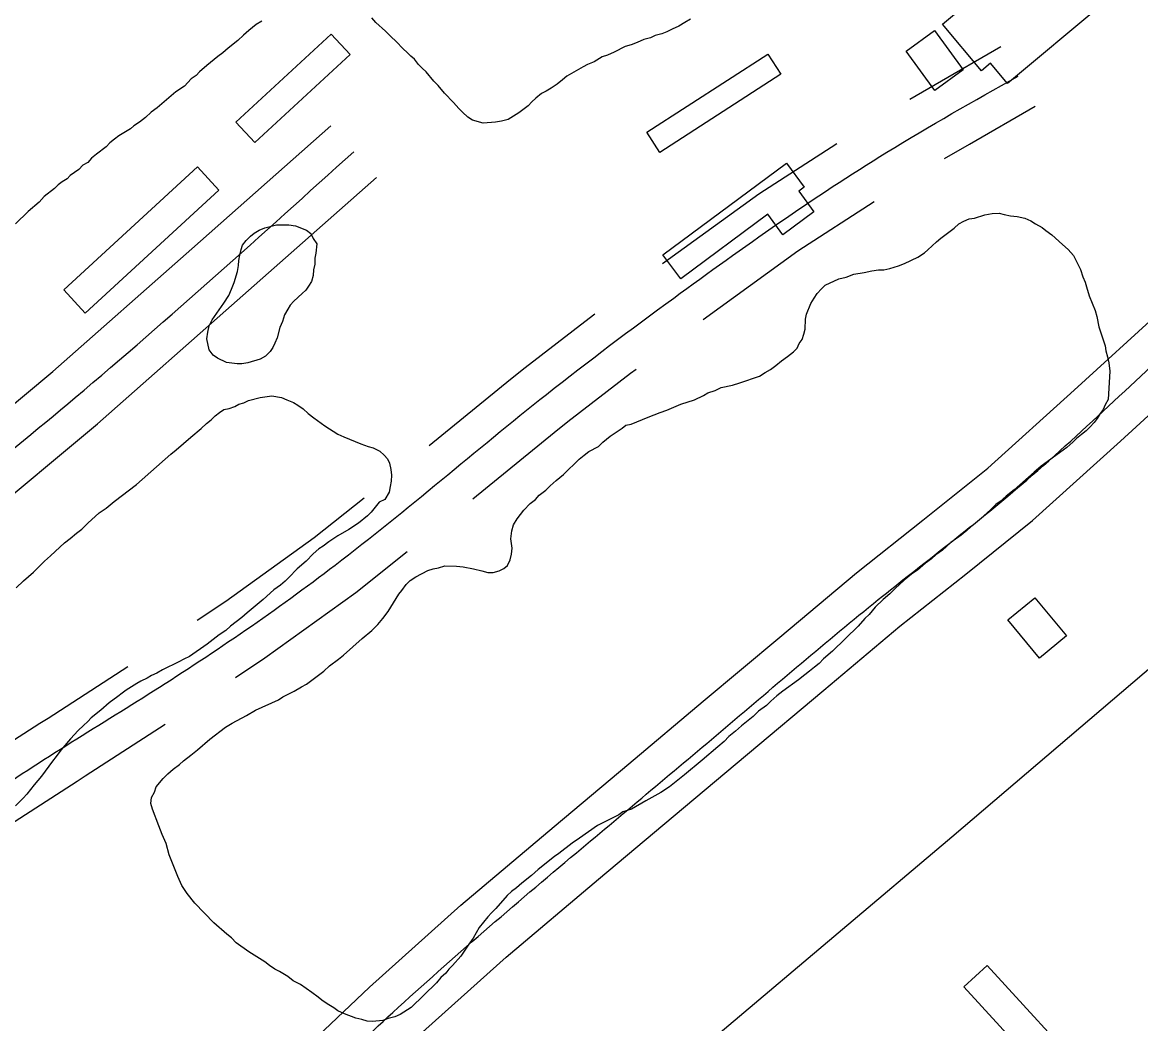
# Model space of a CAD drawing. Extents: x 3887375 to 3925618, y 296674 to 322633.
# Drawn here: x 3897263.2 to 3897750.3, y 306381 to 306816.9 of the extents above; entities that cross this region are included whole.
import ezdxf

# ---------------------------------------------------------------- set-up
doc = ezdxf.new("R2010")
doc.units = 0
for name, color, linetype in [('V-BLDG-OTLN', 7, 'Continuous'), ('V-RIVR-EDGE', 7, 'Continuous'), ('V-ROAD-CNTR', 7, 'Continuous'), ('V-SITE-VEGE', 7, 'Continuous'), ('V-TOPO-SHOR', 7, 'Continuous')]:
    doc.layers.add(name, color=color, linetype=linetype)

msp = doc.modelspace()

# ---------------------------------------------------------------- linework, layer by layer
at = {"layer": 'V-BLDG-OTLN'}
for points in [[(3897663.96, 306816.07), (3897708.98, 306853.67), (3897733.3, 306824.55), (3897692.27, 306790.28), (3897684.88, 306799.12), (3897680.9, 306795.79)], [(3897364.46, 306764.54), (3897356.25, 306773.43), (3897397.76, 306811.75), (3897405.97, 306802.86)], [(3897660.56, 306787.31), (3897648.18, 306804.3), (3897660.53, 306813.29), (3897672.91, 306796.3)], [(3897587.9, 306803.02), (3897593.53, 306794.29), (3897540.85, 306760.32), (3897535.22, 306769.05)], [(3897281.25, 306700.52), (3897339.44, 306754.02), (3897348.79, 306743.86), (3897290.6, 306690.35)], [(3897542.2, 306715.7), (3897596, 306755.6), (3897603.73, 306745.19), (3897601.35, 306743.43), (3897607.99, 306734.49), (3897594.48, 306724.47), (3897587.89, 306733.35), (3897549.96, 306705.22)], [(3897692.47, 306556.77), (3897704.12, 306566.41), (3897717.9, 306549.77), (3897706.24, 306540.12)], [(3897683.4, 306406.37), (3897728.93, 306356.74), (3897718.73, 306347.39), (3897673.21, 306397.02)]]:
    msp.add_lwpolyline(points, close=True, dxfattribs=at)
at = {"layer": 'V-RIVR-EDGE'}
msp.add_spline([(3894498.05, 310522.42), (3894530.03, 310496.11), (3894553.78, 310474.69), (3894579.94, 310451.31), (3894614.83, 310419.17), (3894633.24, 310400.67), (3894662.79, 310372.43), (3894685.08, 310353.44), (3894692.35, 310347.11), (3894709.79, 310328.13), (3894746.59, 310285.3), (3894785.84, 310252.18), (3894809.57, 310225.9), (3894830.41, 310205.45), (3894852.71, 310189.85), (3894866.75, 310171.85), (3894915.18, 310120.25), (3894950.06, 310083.74), (3894971.37, 310062.81), (3894999, 310039.43), (3895025.16, 310017.03), (3895052.79, 309992.68), (3895092.99, 309952.27), (3895110.91, 309932.8), (3895141.44, 309903.1), (3895188.91, 309855.88), (3895222.82, 309821.31), (3895255.75, 309784.32), (3895319.22, 309722.49), (3895350.7, 309688.42), (3895358.44, 309676.26), (3895364.73, 309669.44), (3895374.92, 309663.11), (3895388.97, 309650.44), (3895410.77, 309628.05), (3895448.54, 309583.28), (3895480.52, 309554.06), (3895503.76, 309527.78), (3895533.8, 309499.54), (3895577.4, 309454.75), (3895606.95, 309425.54), (3895653.45, 309378.81), (3895685.92, 309349.1), (3895719.83, 309314.54), (3895749.38, 309285.81), (3895790.55, 309242.49), (3895837.06, 309195.75), (3895863.69, 309164.12), (3895900.02, 309127.61), (3895944.1, 309081.37), (3895955.73, 309070.65), (3895974.63, 309054.58), (3896002.25, 309033.14), (3896032.78, 309003.93), (3896062.81, 308972.29), (3896082.67, 308950.39), (3896119.48, 308911.93), (3896139.34, 308892.46), (3896151.96, 308889.51), (3896163.12, 308883.66), (3896167.95, 308873.93), (3896170.35, 308862.27), (3896184.39, 308844.27), (3896211.03, 308816.04), (3896224.12, 308810.18), (3896236.73, 308802.37), (3896249.8, 308786.8), (3896255.61, 308776.59), (3896270.64, 308766.35), (3896280.32, 308753.22), (3896295.82, 308737.15), (3896375.27, 308661.2), (3896425.17, 308610.08), (3896464.41, 308570.65), (3896519.63, 308515.64), (3896548.69, 308483.03), (3896563.22, 308467.45), (3896597.61, 308430.94), (3896635.89, 308396.37), (3896666.41, 308365.7), (3896681.42, 308349.64), (3896712.43, 308320.42), (3896746.34, 308287.31), (3896777.36, 308260.04), (3896801.58, 308235.7), (3896820.47, 308215.26), (3896842.76, 308195.29), (3896851.46, 308181.19), (3896882.46, 308148.57), (3896918.81, 308116.43), (3896962.9, 308074.56), (3896997.76, 308033.19), (3897029.24, 307998.63), (3897042.32, 307985), (3897083.5, 307945.57), (3897107.23, 307918.31), (3897123.21, 307898.85), (3897130, 307898.83), (3897142.13, 307892.97), (3897145.99, 307882.28), (3897149.85, 307874.01), (3897162.93, 307860.38), (3897188.6, 307833.12), (3897229.29, 307788.83), (3897267.56, 307752.31), (3897300.5, 307715.81), (3897334.4, 307680.27), (3897361.53, 307651.07), (3897384.78, 307628.19), (3897411.42, 307598.98), (3897445.81, 307563.45), (3897494.26, 307516.71), (3897543.17, 307462.68), (3897584.83, 307418.38), (3897609.05, 307394.04), (3897646.83, 307355.58), (3897678.81, 307323.94), (3897715.15, 307290.34), (3897751.96, 307253.34), (3897766.97, 307236.31), (3897837.68, 307158.43), (3897886.6, 307104.4), (3897936, 307048.43), (3897965.54, 307015.34), (3898010.59, 306970.06), (3898027.54, 306949.14), (3898044.99, 306935.98), (3898063.87, 306914.08), (3898089.05, 306882.46), (3898117.14, 306854.7), (3898160.23, 306801.18), (3898195.59, 306763.7), (3898235.79, 306719.89), (3898261.46, 306693.6), (3898297.3, 306650.78), (3898332.65, 306612.33), (3898369.94, 306568.04), (3898397.54, 306534.95), (3898422.23, 306505.75), (3898462.9, 306455.14), (3898495.34, 306417.18), (3898521.97, 306382.15), (3898601.37, 306284.34), (3898652.22, 306228.37), (3898693.37, 306177.28), (3898729.68, 306130.57), (3898777.13, 306074.12), (3898825.55, 306014.26), (3898848.79, 305986.04), (3898903.98, 305917.43), (3898957.25, 305854.65), (3898984.35, 305818.16), (3899049.73, 305744.67), (3899107.84, 305679.45), (3899129.14, 305651.72), (3899142.69, 305630.31), (3899156.24, 305611.83), (3899175.12, 305587.98), (3899224.03, 305529.59), (3899255.99, 305493.57), (3899288.9, 305449.3), (3899312.61, 305415.24), (3899375.55, 305336.9), (3899410.9, 305296.02), (3899442.85, 305252.24), (3899470.43, 305211.86), (3899531.42, 305133.52), (3899579.35, 305071.24), (3899616.14, 305025.99), (3899647.13, 304986.09), (3899690.7, 304931.1), (3899729.41, 304876.62), (3899753.62, 304846.93), (3899770.56, 304821.64), (3899817.5, 304755.48), (3899845.56, 304713.16), (3899868.3, 304677.16), (3899889.6, 304650.4), (3899911.39, 304623.64), (3899955.44, 304569.14), (3899987.39, 304526.81), (3900012.56, 304494.21), (3900025.63, 304476.21), (3900037.24, 304456.75), (3900061.94, 304431.93), (3900070.67, 304424.13), (3900074.53, 304414.41), (3900074.99, 304404.21), (3900073.03, 304397.9), (3900071.55, 304388.68), (3900071.54, 304383.82), (3900075.9, 304378.96), (3900087.05, 304374.07), (3900096.26, 304367.74), (3900108.39, 304362.37), (3900117.11, 304353.6), (3900140.84, 304326.35), (3900165.54, 304299.09), (3900226.07, 304227.55), (3900277.87, 304164.29), (3900319.98, 304105.91), (3900352.41, 304062.61), (3900384.36, 304023.2), (3900411.47, 303988.16), (3900438.1, 303954.1), (3900462.8, 303926.85), (3900556.24, 303812.49), (3900597.89, 303762.85), (3900633.71, 303716.63), (3900652.59, 303691.33), (3900701.96, 303626.62), (3900774.57, 303530.77), (3900849.12, 303437.34), (3900903.35, 303371.16), (3900928.05, 303343.42), (3900948.87, 303317.63), (3901001.17, 303258.26), (3901038.95, 303216.88), (3901074.78, 303173.09), (3901092.2, 303147.31), (3901171.6, 303050.47), (3901205, 303008.62), (3901238.41, 302968.23), (3901274.74, 302927.83), (3901303.3, 302893.77), (3901343.98, 302847.53), (3901366.73, 302816.4), (3901404.5, 302770.17), (3901454.38, 302715.17), (3901507.18, 302659.19), (3901551.73, 302608.09), (3901584.66, 302570.61), (3901650.02, 302491.29), (3901680.99, 302443.62), (3901717.76, 302388.17), (3901785.52, 302298.16), (3901789.55, 302293.3)], degree=3, dxfattribs=at)
at = {"layer": 'V-ROAD-CNTR'}
for points in [[(3897211.59, 306206.62), (3897264.45, 306254.47), (3897305.94, 306293.35), (3897347.08, 306332.83), (3897380.64, 306364.85), (3897414.41, 306396.95), (3897454.21, 306432.56), (3897494.87, 306466.89), (3897527.32, 306494.13), (3897559.78, 306521.36), (3897593.05, 306549.24), (3897626.49, 306577.23), (3897655.37, 306600.17), (3897683.64, 306622.88), (3897721.29, 306656.82), (3897759.22, 306691.36), (3897802.19, 306728.69), (3897844.96, 306765.95), (3897891.31, 306806.62)], [(3897649.79, 306783.54), (3897660.75, 306789.88), (3897689.34, 306806.44)], [(3897231.92, 306184.56), (3897284.77, 306232.4), (3897326.59, 306271.58), (3897367.82, 306311.15), (3897401.33, 306343.12), (3897434.75, 306374.89), (3897473.89, 306409.91), (3897514.19, 306443.94), (3897546.61, 306471.16), (3897579.05, 306498.37), (3897612.32, 306526.24), (3897645.45, 306553.98), (3897674.09, 306576.73), (3897703.1, 306600.02), (3897741.44, 306634.59), (3897779.16, 306668.94), (3897821.88, 306706.06), (3897864.7, 306743.37), (3897911.1, 306784.07)], [(3897664.83, 306757.58), (3897675.78, 306763.92), (3897704.38, 306780.48)], [(3897012.12, 306421.18), (3897042.12, 306453.76), (3897072.38, 306486.61), (3897121.38, 306534.71), (3897173.15, 306579.76), (3897225.17, 306622.3), (3897276.46, 306664.97), (3897336.95, 306718.34), (3897397.6, 306771.85)], [(3897542.04, 306711.88), (3897583.99, 306742.28), (3897617.95, 306764.18)], [(3897034.19, 306400.86), (3897064.19, 306433.43), (3897093.94, 306465.73), (3897141.76, 306512.67), (3897192.5, 306556.83), (3897244.26, 306599.16), (3897295.98, 306642.18), (3897356.8, 306695.84), (3897417.45, 306749.35)], [(3897559.65, 306687.58), (3897600.94, 306717.51), (3897634.21, 306738.97)], [(3897475.88, 306661.6), (3897482.17, 306666.72), (3897510, 306688.06), (3897512.53, 306689.95)], [(3897494.82, 306638.34), (3897500.77, 306643.18), (3897528.1, 306664.13), (3897530.47, 306665.9)], [(3897440.44, 306632.75), (3897475.88, 306661.6)], [(3897459.38, 306609.49), (3897494.82, 306638.34)], [(3897339.38, 306556.67), (3897351.77, 306564.98), (3897390.35, 306592.59), (3897412.02, 306609.94)], [(3897356.08, 306531.75), (3897368.86, 306540.31), (3897408.47, 306568.67), (3897430.77, 306586.53)], [(3897270.82, 306511.77), (3897274.37, 306514.05), (3897309.19, 306536.52)], [(3897231.96, 306486.62), (3897236.2, 306489.58), (3897270.82, 306511.77)], [(3897287.01, 306486.52), (3897290.6, 306488.82), (3897325.45, 306511.31)], [(3897249.13, 306462.02), (3897252.89, 306464.64), (3897287.01, 306486.52)]]:
    msp.add_lwpolyline(points, dxfattribs=at)
for points in [[(3896823.87, 306627.19), (3896878.89, 306676.96), (3896954.18, 306744.12), (3897027.55, 306820.66), (3897102.07, 306909.67), (3897169.34, 306980.9), (3897265.46, 307080.78), (3897341.31, 307149.32), (3897394.64, 307195.83), (3897428.95, 307233.86), (3897458.52, 307269)], [(3897060.36, 306370.66), (3897089.45, 306396.59), (3897111.19, 306408.42), (3897146.93, 306419.39), (3897182.57, 306434.4), (3897244.55, 306477.11), (3897320.37, 306525.88), (3897399.41, 306580.63), (3897491.47, 306654.95), (3897546.91, 306696.88), (3897639.67, 306760.34), (3897696.86, 306793.46)], [(3897221.75, 306195.59), (3897274.61, 306243.43), (3897357.45, 306321.99), (3897424.58, 306385.92), (3897504.53, 306455.41), (3897569.41, 306509.86), (3897635.97, 306565.6), (3897693.37, 306611.45), (3897769.19, 306680.15), (3897854.83, 306754.66), (3897901.21, 306795.35)], [(3897023.15, 306411.02), (3897083.16, 306476.17), (3897182.82, 306568.3), (3897286.22, 306653.58), (3897407.53, 306760.6)], [(3897635.21, 305892.34), (3897654.68, 305918.03), (3897685.54, 305947.72), (3897748.65, 305996.31), (3897867.67, 306087.97), (3897969.13, 306170.21), (3898053.81, 306247.69), (3898126.18, 306314.19), (3898196.75, 306376.96), (3898248.2, 306422.82)]]:
    msp.add_spline(points, degree=3, dxfattribs=at)
at = {"layer": 'V-SITE-VEGE'}
for points in [[(3897367.43, 306817.49), (3897365.05, 306815.96), (3897361.88, 306813.38), (3897359.49, 306811.32), (3897357.1, 306808.99), (3897352.87, 306805.65), (3897350.48, 306803.59), (3897348.37, 306802.04), (3897343.6, 306798.18), (3897340.42, 306795.35), (3897338.83, 306793.8), (3897336.71, 306792.25), (3897333.79, 306789.15), (3897330.09, 306786.59), (3897321.88, 306779.63), (3897319.23, 306777.83), (3897316.84, 306775.51), (3897314.2, 306773.45), (3897311.82, 306771.91), (3897310.23, 306770.62), (3897305.21, 306767.55), (3897303.36, 306766.01), (3897301.24, 306764.46), (3897299.65, 306762.65), (3897295.42, 306759.57), (3897293.29, 306757.76), (3897291.7, 306755.95), (3897289.59, 306754.67), (3897287.73, 306752.86), (3897284.03, 306750.3), (3897282.7, 306748.74), (3897280.59, 306747.46), (3897278.74, 306746.18), (3897277.15, 306744.63), (3897272.64, 306741.03), (3897270.52, 306738.7), (3897265.75, 306734.57), (3897260.18, 306729.15)], [(3897454.87, 306777.8), (3897453.32, 306779.4), (3897451, 306782.04), (3897447.12, 306786.03), (3897444.29, 306789.47), (3897442.48, 306791.33), (3897439.13, 306795.3), (3897437.32, 306796.9), (3897435.77, 306798.49), (3897433.97, 306800.87), (3897432.42, 306802.2), (3897430.87, 306803.79), (3897429.06, 306805.39), (3897425.96, 306808.57), (3897423.63, 306810.7), (3897421.31, 306813.09), (3897417.17, 306816.81), (3897415.37, 306818.93)], [(3897554.14, 306818.34), (3897551.76, 306816.8), (3897549.12, 306815.26), (3897546.22, 306813.99), (3897543.85, 306812.72), (3897541.74, 306811.96), (3897538.85, 306811.21), (3897536.74, 306810.2), (3897533.85, 306809.45), (3897530.96, 306808.18), (3897528.32, 306807.17), (3897525.69, 306806.42), (3897520.95, 306803.87), (3897518.05, 306802.6), (3897515.68, 306801.84), (3897512.25, 306799.79), (3897509.35, 306798.53), (3897507.5, 306797.5), (3897500.38, 306793.41), (3897498.52, 306791.87), (3897496.15, 306790.07), (3897493.5, 306788.27), (3897491.39, 306786.99), (3897489.28, 306785.97), (3897486.9, 306783.91), (3897485.04, 306782.36), (3897483.45, 306780.55), (3897479.47, 306777.47), (3897474.72, 306774.65), (3897471.83, 306773.9), (3897469.21, 306773.42), (3897463.96, 306772.96), (3897459.27, 306774.34), (3897457.2, 306775.68), (3897454.87, 306777.8)], [(3897653.16, 306714.75), (3897656.06, 306716.54), (3897657.64, 306717.82), (3897661.35, 306721.43), (3897663.2, 306722.97), (3897669, 306727.33), (3897671.11, 306729.13), (3897673.22, 306730.4), (3897675.58, 306731.41), (3897677.94, 306731.64), (3897682.4, 306733.15), (3897685.54, 306733.63), (3897688.67, 306733.85), (3897690.75, 306733.29), (3897693.62, 306732.73), (3897696.49, 306732.43), (3897699.87, 306731.6), (3897702.46, 306730.52), (3897704.54, 306729.19), (3897707.39, 306727.59), (3897708.94, 306726.26), (3897711.52, 306724.39), (3897716.16, 306720.15), (3897718.74, 306718.03), (3897721.06, 306715.39), (3897724.11, 306709.34), (3897725.11, 306706.19), (3897726.12, 306703.83), (3897726.61, 306701.73), (3897727.86, 306697.8), (3897730.39, 306691.5), (3897731.14, 306688.88), (3897732.12, 306684.42), (3897734.88, 306676.03), (3897735.11, 306673.94), (3897735.86, 306671.32), (3897736.34, 306668.7), (3897736.81, 306665.04), (3897736.12, 306652.78), (3897734.79, 306650.45), (3897733.98, 306648.37), (3897732.64, 306646.56), (3897731.31, 306644.49), (3897729.98, 306642.68), (3897728.12, 306640.61), (3897726.54, 306639.07), (3897724.43, 306637.53), (3897722.31, 306635.73), (3897720.73, 306634.19), (3897718.08, 306631.88), (3897707, 306623.67), (3897703.83, 306621.1), (3897695.12, 306613.39), (3897691.68, 306610.57), (3897689.04, 306608.25), (3897687.19, 306606.97), (3897684.81, 306604.66), (3897679, 306599.51), (3897676.09, 306597.2), (3897674.51, 306595.66), (3897672.13, 306593.6), (3897667.65, 306590.53), (3897663.94, 306587.19), (3897661.04, 306585.14), (3897659.19, 306583.34), (3897656.56, 306581.54), (3897653.12, 306578.46), (3897650.48, 306576.67), (3897647.32, 306574.1), (3897643.35, 306570.5), (3897640.97, 306568.18), (3897638.06, 306565.61), (3897634.62, 306562.26), (3897631.97, 306559.16), (3897630.12, 306557.36)], [(3897351.66, 306510.01), (3897354.55, 306511.8), (3897360.87, 306515.1), (3897364.81, 306517.4), (3897374.8, 306521.96), (3897376.64, 306523.24), (3897381.64, 306525.79), (3897384.8, 306527.57), (3897386.9, 306528.85), (3897394.55, 306534.49), (3897396.93, 306536.8), (3897400.89, 306539.62), (3897403, 306541.42), (3897411.19, 306548.62), (3897415.42, 306552.22), (3897418.07, 306554.79), (3897420.19, 306557.37), (3897422.58, 306560.47), (3897427.13, 306567.98), (3897428.45, 306569.53), (3897430.32, 306572.12), (3897432.17, 306573.92), (3897434.54, 306575.45), (3897439.8, 306578.25), (3897442.16, 306579), (3897444.52, 306579.49), (3897447.14, 306580.24), (3897452.36, 306580.17), (3897455.23, 306579.87), (3897459.65, 306579.03), (3897463.3, 306578.19), (3897465.9, 306577.37), (3897468.25, 306577.34), (3897470.87, 306578.09), (3897472.97, 306579.1), (3897474.56, 306580.39), (3897475.64, 306582.98), (3897476.19, 306585.32), (3897476.49, 306587.93), (3897476.02, 306592.11), (3897476.33, 306595.51), (3897477.15, 306598.11), (3897478.75, 306600.7), (3897481.68, 306604.57), (3897484.33, 306607.41), (3897486.7, 306609.2), (3897488.29, 306611.01), (3897491.2, 306613.32), (3897493.05, 306615.12), (3897495.69, 306617.43), (3897498.86, 306620), (3897505.74, 306626.7), (3897507.85, 306628.49), (3897509.96, 306630.03), (3897514.17, 306632.32), (3897516.02, 306634.13), (3897519.19, 306636.69), (3897524.46, 306640.28), (3897526.05, 306641.56), (3897528.4, 306642.05), (3897535.76, 306645.08), (3897541.01, 306647.1), (3897543.89, 306648.1), (3897549.93, 306650.63), (3897555.97, 306652.64), (3897559.91, 306654.41), (3897561.75, 306655.69), (3897564.9, 306656.69), (3897567.53, 306657.96), (3897572.5, 306658.94), (3897575.65, 306659.94), (3897584.31, 306662.95), (3897586.68, 306664.49), (3897589.04, 306665.76), (3897591.42, 306667.56), (3897593.8, 306669.61), (3897596.43, 306671.4), (3897599.07, 306673.46), (3897600.66, 306675), (3897601.47, 306677.08), (3897602.8, 306678.89), (3897603.62, 306681.23), (3897604.17, 306683.31), (3897604.23, 306687.74), (3897604.78, 306689.83), (3897606.67, 306694.5), (3897608.01, 306696.83), (3897609.34, 306698.9), (3897611.2, 306700.97), (3897612.79, 306702.51), (3897618.83, 306705.3), (3897621.97, 306706.04), (3897625.39, 306707.3), (3897629.83, 306708.02), (3897633.24, 306708.76), (3897636.12, 306709.24), (3897638.46, 306709.21), (3897641.08, 306709.69), (3897644.75, 306710.95), (3897647.38, 306711.96), (3897653.16, 306714.75)], [(3897260.49, 306570.71), (3897263.67, 306573.81), (3897268.08, 306577.59), (3897270.73, 306580.16), (3897272.85, 306582.4), (3897275.5, 306584.63), (3897281.51, 306590.31), (3897283.98, 306592.19), (3897286.8, 306594.59), (3897289.09, 306596.31), (3897291.74, 306598.89), (3897296.69, 306603.35), (3897299.68, 306605.41), (3897303.21, 306608.32), (3897312.9, 306615.69), (3897327.9, 306628.91), (3897330.2, 306630.8), (3897336.55, 306636.29), (3897341.14, 306640.07), (3897343.44, 306642.3), (3897345.38, 306643.84), (3897347.14, 306645.56), (3897349.08, 306647.1), (3897351.02, 306648.3), (3897353.29, 306648.79), (3897355.75, 306649.63), (3897357.5, 306650.65), (3897359.6, 306651.32), (3897361.71, 306652.34), (3897366.79, 306653.66), (3897371.85, 306654.29), (3897376.03, 306653.54), (3897378.46, 306652.63), (3897381.23, 306651.37), (3897383.14, 306650.3), (3897385.55, 306648.7), (3897387.62, 306646.58), (3897390.21, 306644.8), (3897394.87, 306641.24), (3897400.58, 306637.68), (3897403.17, 306636.42), (3897410.63, 306633.35), (3897413.75, 306632.27), (3897416.02, 306631.71), (3897418.96, 306630.28), (3897420.85, 306628.51), (3897422.23, 306626.92), (3897423.07, 306624.99), (3897423.73, 306622.19), (3897424.05, 306619.74), (3897423.84, 306617.13), (3897423.46, 306614.87), (3897422.9, 306612.43), (3897421.11, 306609.15)], [(3897421.11, 306609.15), (3897418.65, 306607.96), (3897415.11, 306603.65), (3897413.52, 306602.1), (3897409.64, 306598.84), (3897405.41, 306596.1), (3897400.67, 306593.38), (3897398.9, 306592.18), (3897396.62, 306590.82), (3897394.15, 306588.93), (3897392.39, 306587.74), (3897389.92, 306585.51), (3897386.74, 306582.41), (3897382.85, 306578.98), (3897379.31, 306575.19), (3897377.72, 306573.64), (3897375.61, 306571.92), (3897372.79, 306569.87), (3897368.02, 306565.58), (3897361.14, 306559.91), (3897358.85, 306557.85), (3897353.91, 306554.08), (3897351.79, 306552.2), (3897348.97, 306550.32), (3897343.69, 306546.2), (3897335.94, 306540.9), (3897333.48, 306539.72), (3897331.37, 306538.53), (3897324.18, 306534.96), (3897321.71, 306533.6), (3897319.43, 306532.58), (3897317.5, 306531.39), (3897314.86, 306530.03), (3897313.1, 306529.01), (3897308.36, 306526.11), (3897306.6, 306524.91), (3897304.83, 306523.37), (3897300.96, 306520.63), (3897297.43, 306517.54), (3897293.2, 306514.11), (3897291.78, 306512.56), (3897289.84, 306510.84), (3897287.54, 306508.61), (3897284.18, 306504.99), (3897279.92, 306499.99), (3897277.97, 306497.23), (3897276.37, 306495.33), (3897271.57, 306488.77), (3897268.38, 306484.98), (3897265.18, 306480.84), (3897263.59, 306479.11), (3897260.23, 306475.84)], [(3897630.12, 306557.36), (3897627.2, 306554.01), (3897616.08, 306543.2), (3897612.12, 306539.86), (3897610.26, 306537.79), (3897608.16, 306536.25), (3897606.04, 306534.46), (3897603.93, 306532.92), (3897601.29, 306530.61), (3897594.43, 306525.74), (3897591.79, 306523.69), (3897589.15, 306521.37), (3897587.3, 306519.57), (3897583.87, 306517.01), (3897581.49, 306514.69), (3897576.47, 306510.58), (3897573.83, 306508.27), (3897570.92, 306505.96), (3897568.81, 306503.9), (3897566.17, 306501.58), (3897559.29, 306495.67), (3897551.63, 306489.25), (3897545.04, 306484.12), (3897541.35, 306481.56), (3897534.77, 306477.99), (3897528.46, 306474.42), (3897524.78, 306473.17), (3897522.94, 306471.89), (3897513.74, 306467.31), (3897505.82, 306461.68), (3897502.66, 306459.63), (3897496.86, 306455.01), (3897495.01, 306453.73), (3897487.88, 306448.09), (3897484.98, 306445.52), (3897480.75, 306442.18), (3897478.38, 306440.12), (3897476.27, 306438.59), (3897474.41, 306436.79), (3897469.37, 306431.11), (3897467.52, 306429.31), (3897465.93, 306427.5), (3897462.21, 306422.85), (3897459.54, 306418.19), (3897457.67, 306415.6), (3897454.21, 306410.43), (3897450.5, 306406.3), (3897448.91, 306404.76), (3897447.58, 306402.95), (3897445.46, 306401.15), (3897443.6, 306398.83), (3897432.49, 306388.01), (3897427.75, 306384.94), (3897425.38, 306383.93), (3897422.5, 306383.19), (3897420.14, 306382.44), (3897415.7, 306381.98), (3897413.35, 306382.01), (3897411.01, 306382.82), (3897408.41, 306383.38), (3897403.47, 306385.28), (3897400.62, 306386.62), (3897398.81, 306387.95), (3897395.96, 306389.56), (3897393.63, 306391.16), (3897392.08, 306392.48), (3897389.24, 306394.61), (3897384.33, 306398.07), (3897381.21, 306399.68), (3897378.89, 306401.54), (3897375.26, 306403.68), (3897373.19, 306404.75), (3897370.86, 306406.35), (3897368.79, 306407.95), (3897361.8, 306412.22), (3897356.38, 306416.21), (3897354.31, 306418.33), (3897352.25, 306419.92), (3897346.57, 306424.96), (3897338.33, 306433.43), (3897335, 306437.65), (3897332.7, 306441.08), (3897330.92, 306445.02), (3897327.13, 306454.47), (3897325.9, 306459.45), (3897324.12, 306463.39), (3897322.61, 306467.07), (3897319.84, 306474.41), (3897319.09, 306476.77), (3897319.38, 306479.38), (3897320.72, 306481.71), (3897321.54, 306484.05), (3897324.46, 306487.67), (3897326.57, 306489.73), (3897328.95, 306491.78), (3897331.59, 306493.84), (3897333.44, 306495.38), (3897336.61, 306497.94), (3897339.51, 306500.25), (3897344.8, 306504.88), (3897351.66, 306510.01)]]:
    msp.add_lwpolyline(points, dxfattribs=at)
msp.add_lwpolyline([(3897391.42, 306720.47), (3897391.02, 306716.46), (3897390.64, 306714.2), (3897390.6, 306711.59), (3897390.05, 306709.15), (3897389.84, 306706.71), (3897389.1, 306704.11), (3897387.85, 306702.03), (3897386.61, 306700.3), (3897385.02, 306698.93), (3897381.49, 306695.49), (3897379.9, 306693.77), (3897378.82, 306692.04), (3897377.39, 306689.62), (3897376.48, 306686.66), (3897375.4, 306684.07), (3897374.12, 306679.55), (3897373.21, 306677.29), (3897372.32, 306675.39), (3897371.07, 306673.66), (3897369.13, 306671.59), (3897366.84, 306670.23), (3897361.42, 306668.73), (3897358.79, 306668.25), (3897356.7, 306668.28), (3897354.43, 306668.48), (3897352.17, 306668.86), (3897348.19, 306670.66), (3897346.29, 306672.08), (3897344.57, 306674.37), (3897343.59, 306679.09), (3897343.98, 306682.05), (3897344.54, 306684.84), (3897345.8, 306687.44), (3897350.96, 306694.69), (3897353.09, 306697.98), (3897354.35, 306700.75), (3897355.44, 306703.7), (3897356.9, 306708.39), (3897357.29, 306711), (3897357.49, 306713.26), (3897357.87, 306715.52), (3897358.43, 306717.96), (3897359.15, 306719.87), (3897360.75, 306721.94), (3897362.52, 306723.83), (3897364.11, 306725.2), (3897366.39, 306726.39), (3897368.85, 306727.4), (3897373.92, 306728.73), (3897376.54, 306728.7), (3897379.33, 306728.83), (3897382.11, 306728.27), (3897386.97, 306726.46), (3897388.87, 306725.04), (3897389.88, 306722.76)], close=True, dxfattribs=at)
at = {"layer": 'V-TOPO-SHOR'}
msp.add_lwpolyline([(3897951.48, 306703.11), (3897798.06, 306573.07), (3897668.07, 306462.17), (3897519.45, 306336.8), (3897313.3, 306162.72)], dxfattribs=at)

doc.saveas('drawing.dxf')
